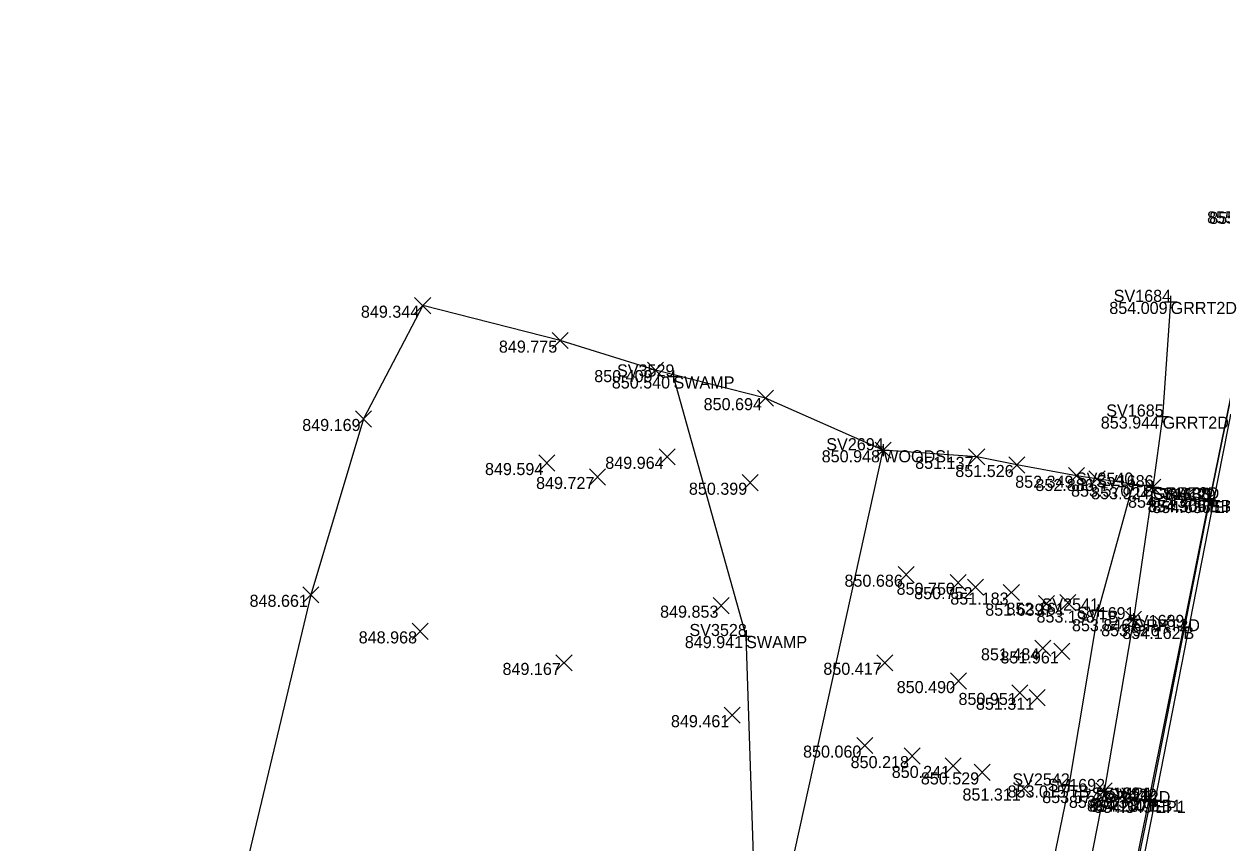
# Model space of a CAD drawing. Extents: x 2228183 to 2230895, y 679226 to 682223.
# Drawn here: x 2228241.9 to 2228341.1, y 680760.4 to 680828.2 of the extents above; entities that cross this region are included whole.
import ezdxf

# ---------------------------------------------------------------- set-up
doc = ezdxf.new("R2010")
doc.units = 0
for name, color, linetype in [('HY_X_Water_Edge', 7, 'Continuous'), ('PV_X_EOP', 7, 'Continuous'), ('PV_X_Shoulder_Aggregate', 7, 'Continuous'), ('RD_X_GR_Rt', 7, 'Continuous'), ('SC_Scratch1', 7, 'Continuous'), ('SV_P_Control_Cells_Set', 7, 'Continuous'), ('SV_X_Break_Lines', 7, 'Continuous'), ('SV_X_Random_Point', 7, 'Continuous'), ('SV_X_Shot_Marker', 7, 'Continuous'), ('SV_X_Terrain_Boundary', 7, 'Continuous'), ('SV_X_Text_Comment', 7, 'Continuous'), ('SV_X_Top_of_Bank', 7, 'Continuous'), ('VG_X_Tree_Line_Rt', 7, 'Continuous')]:
    doc.layers.add(name, color=color, linetype=linetype)

msp = doc.modelspace()

# ---------------------------------------------------------------- linework, layer by layer
at = {"layer": 'HY_X_Water_Edge'}
msp.add_lwpolyline([(2228257.254, 680599.372), (2228272.802, 680617.571), (2228282.168, 680631.469), (2228288.524, 680655.152), (2228295.689, 680691.668), (2228303.446, 680727.882), (2228301.785, 680777.477), (2228295.766, 680798.984)], dxfattribs=at)
at = {"layer": 'PV_X_EOP'}
msp.add_lwpolyline([(2228316.271, 680666.166), (2228321.17, 680690.642), (2228325.981, 680714.788), (2228330.885, 680739.479), (2228335.691, 680763.827), (2228340.555, 680788.666), (2228345.277, 680812.618), (2228350.247, 680837.119), (2228355.301, 680861.724), (2228360.108, 680885.906), (2228365.09, 680910.821), (2228370.043, 680935.115), (2228374.935, 680959.317), (2228379.826, 680983.84)], dxfattribs=at)
at = {"layer": 'PV_X_Shoulder_Aggregate'}
msp.add_lwpolyline([(2228315.628, 680666.277), (2228320.418, 680690.758), (2228325.257, 680714.912), (2228330.316, 680739.567), (2228335.324, 680763.916), (2228340.217, 680788.76), (2228345.101, 680812.661), (2228350.01, 680837.187), (2228354.942, 680861.825), (2228359.826, 680886.012), (2228364.882, 680910.859), (2228369.759, 680935.173), (2228374.64, 680959.326), (2228379.525, 680983.909)], dxfattribs=at)
at = {"layer": 'RD_X_GR_Rt'}
msp.add_lwpolyline([(2228336.966, 680805.161), (2228336.298, 680795.662), (2228335.499, 680789.809), (2228333.893, 680778.872), (2228331.445, 680764.638), (2228326.714, 680740.424), (2228321.884, 680715.76), (2228317.277, 680691.491), (2228312.595, 680666.948)], dxfattribs=at)
at = {"layer": 'SV_X_Break_Lines'}
msp.add_lwpolyline([(2228340.141, 680788.739), (2228338.031, 680778.231), (2228335.15, 680763.928), (2228332.621, 680751.514), (2228330.275, 680739.607), (2228325.198, 680714.925), (2228320.273, 680690.8), (2228315.504, 680666.348)], dxfattribs=at)
at = {"layer": 'SV_X_Random_Point'}
for p, q in [((2228274.313, 680804.181), (2228275.647, 680805.516)), ((2228274.313, 680805.516), (2228275.647, 680804.181)), ((2228285.698, 680801.287), (2228287.032, 680802.622)), ((2228285.698, 680802.622), (2228287.032, 680801.287)), ((2228293.614, 680798.844), (2228294.948, 680800.179)), ((2228293.614, 680800.179), (2228294.948, 680798.844)), ((2228302.718, 680796.519), (2228304.052, 680797.854)), ((2228302.718, 680797.854), (2228304.052, 680796.519)), ((2228269.412, 680794.795), (2228270.746, 680796.13)), ((2228269.412, 680796.13), (2228270.746, 680794.795)), ((2228294.566, 680791.66), (2228295.9, 680792.995)), ((2228294.566, 680792.995), (2228295.9, 680791.66)), ((2228312.479, 680792.202), (2228313.813, 680793.537)), ((2228312.479, 680793.537), (2228313.813, 680792.202)), ((2228320.224, 680791.658), (2228321.558, 680792.993)), ((2228320.224, 680792.993), (2228321.558, 680791.658)), ((2228284.598, 680791.145), (2228285.932, 680792.48)), ((2228284.598, 680792.48), (2228285.932, 680791.145)), ((2228323.557, 680790.983), (2228324.891, 680792.318)), ((2228323.557, 680792.318), (2228324.891, 680790.983)), ((2228288.805, 680789.989), (2228290.139, 680791.324)), ((2228288.805, 680791.324), (2228290.139, 680789.989)), ((2228301.458, 680789.513), (2228302.792, 680790.848)), ((2228301.458, 680790.848), (2228302.792, 680789.513)), ((2228328.5, 680790.092), (2228329.834, 680791.427)), ((2228328.5, 680791.427), (2228329.834, 680790.092)), ((2228330.195, 680789.824), (2228331.529, 680791.159)), ((2228330.195, 680791.159), (2228331.529, 680789.824)), ((2228334.832, 680789.142), (2228336.166, 680790.477)), ((2228334.832, 680790.477), (2228336.166, 680789.142)), ((2228337.834, 680788.437), (2228339.168, 680789.772)), ((2228337.834, 680789.772), (2228339.168, 680788.437)), ((2228314.374, 680781.895), (2228315.708, 680783.23)), ((2228314.374, 680783.23), (2228315.708, 680781.895)), ((2228318.7, 680781.227), (2228320.034, 680782.562)), ((2228318.7, 680782.562), (2228320.034, 680781.227)), ((2228320.117, 680780.865), (2228321.451, 680782.2)), ((2228320.117, 680782.2), (2228321.451, 680780.865)), ((2228265.047, 680780.229), (2228266.381, 680781.564)), ((2228265.047, 680781.564), (2228266.381, 680780.229)), ((2228323.099, 680780.413), (2228324.433, 680781.748)), ((2228323.099, 680781.748), (2228324.433, 680780.413)), ((2228326.017, 680779.493), (2228327.351, 680780.828)), ((2228326.017, 680780.828), (2228327.351, 680779.493)), ((2228327.773, 680779.57), (2228329.107, 680780.905)), ((2228327.773, 680780.905), (2228329.107, 680779.57)), ((2228299.051, 680779.329), (2228300.385, 680780.664)), ((2228299.051, 680780.664), (2228300.385, 680779.329)), ((2228333.226, 680778.205), (2228334.56, 680779.54)), ((2228333.226, 680779.54), (2228334.56, 680778.205)), ((2228335.641, 680777.794), (2228336.975, 680779.129)), ((2228335.641, 680779.129), (2228336.975, 680777.794)), ((2228274.109, 680777.2), (2228275.443, 680778.535)), ((2228274.109, 680778.535), (2228275.443, 680777.2)), ((2228325.7, 680775.796), (2228327.034, 680777.131)), ((2228325.7, 680777.131), (2228327.034, 680775.796)), ((2228327.275, 680775.54), (2228328.609, 680776.875)), ((2228327.275, 680776.875), (2228328.609, 680775.54)), ((2228286.024, 680774.586), (2228287.358, 680775.921)), ((2228286.024, 680775.921), (2228287.358, 680774.586)), ((2228312.612, 680774.598), (2228313.946, 680775.933)), ((2228312.612, 680775.933), (2228313.946, 680774.598)), ((2228318.711, 680773.081), (2228320.045, 680774.416)), ((2228318.711, 680774.416), (2228320.045, 680773.081)), ((2228323.798, 680772.1), (2228325.132, 680773.435)), ((2228323.798, 680773.435), (2228325.132, 680772.1)), ((2228325.243, 680771.703), (2228326.577, 680773.038)), ((2228325.243, 680773.038), (2228326.577, 680771.703)), ((2228299.968, 680770.257), (2228301.302, 680771.592)), ((2228299.968, 680771.592), (2228301.302, 680770.257)), ((2228310.95, 680767.735), (2228312.284, 680769.07)), ((2228310.95, 680769.07), (2228312.284, 680767.735)), ((2228314.877, 680766.867), (2228316.211, 680768.202)), ((2228314.877, 680768.202), (2228316.211, 680766.867)), ((2228318.267, 680766.054), (2228319.601, 680767.389)), ((2228318.267, 680767.389), (2228319.601, 680766.054)), ((2228320.681, 680765.515), (2228322.015, 680766.85)), ((2228320.681, 680766.85), (2228322.015, 680765.515)), ((2228324.127, 680764.18), (2228325.461, 680765.515)), ((2228324.127, 680765.515), (2228325.461, 680764.18)), ((2228330.778, 680763.971), (2228332.112, 680765.306)), ((2228330.778, 680765.306), (2228332.112, 680763.971)), ((2228332.929, 680763.576), (2228334.263, 680764.911)), ((2228332.929, 680764.911), (2228334.263, 680763.576))]:
    msp.add_line(p, q, dxfattribs=at)
at = {"layer": 'SV_X_Shot_Marker'}
for p, q in [((2228336.966, 680805.661), (2228336.966, 680804.661)), ((2228336.466, 680805.161), (2228337.466, 680805.161)), ((2228336.966, 680805.161), (2228336.966, 680805.161)), ((2228295.266, 680798.984), (2228296.266, 680798.984)), ((2228295.766, 680799.484), (2228295.766, 680798.484)), ((2228295.766, 680798.984), (2228295.766, 680798.984)), ((2228336.298, 680796.162), (2228336.298, 680795.162)), ((2228335.798, 680795.662), (2228336.798, 680795.662)), ((2228336.298, 680795.662), (2228336.298, 680795.662)), ((2228312.646, 680792.869), (2228313.646, 680792.869)), ((2228313.146, 680793.369), (2228313.146, 680792.369)), ((2228313.146, 680792.869), (2228313.146, 680792.869)), ((2228333.328, 680790.023), (2228334.328, 680790.023)), ((2228333.828, 680790.523), (2228333.828, 680789.523)), ((2228333.828, 680790.023), (2228333.828, 680790.023)), ((2228334.999, 680789.809), (2228335.999, 680789.809)), ((2228335.499, 680790.309), (2228335.499, 680789.309)), ((2228335.499, 680789.809), (2228335.499, 680789.809)), ((2228339.717, 680788.76), (2228340.717, 680788.76)), ((2228340.141, 680789.239), (2228340.141, 680788.239)), ((2228340.217, 680789.26), (2228340.217, 680788.26)), ((2228340.217, 680788.76), (2228340.217, 680788.76)), ((2228340.555, 680789.166), (2228340.555, 680788.166)), ((2228339.641, 680788.739), (2228340.641, 680788.739)), ((2228340.055, 680788.666), (2228341.055, 680788.666)), ((2228340.141, 680788.739), (2228340.141, 680788.739)), ((2228340.555, 680788.666), (2228340.555, 680788.666)), ((2228330.949, 680780.092), (2228330.949, 680779.092)), ((2228330.449, 680779.592), (2228331.449, 680779.592)), ((2228330.949, 680779.592), (2228330.949, 680779.592)), ((2228333.393, 680778.872), (2228334.393, 680778.872)), ((2228333.893, 680779.372), (2228333.893, 680778.372)), ((2228333.893, 680778.872), (2228333.893, 680778.872)), ((2228301.785, 680777.977), (2228301.785, 680776.977)), ((2228337.531, 680778.231), (2228338.531, 680778.231)), ((2228338.031, 680778.731), (2228338.031, 680777.731)), ((2228338.031, 680778.231), (2228338.031, 680778.231)), ((2228301.285, 680777.477), (2228302.285, 680777.477)), ((2228301.785, 680777.477), (2228301.785, 680777.477)), ((2228328.02, 680765.099), (2228329.02, 680765.099)), ((2228328.52, 680765.599), (2228328.52, 680764.599)), ((2228328.52, 680765.099), (2228328.52, 680765.099)), ((2228331.445, 680765.138), (2228331.445, 680764.138)), ((2228330.945, 680764.638), (2228331.945, 680764.638)), ((2228331.445, 680764.638), (2228331.445, 680764.638)), ((2228335.15, 680764.428), (2228335.15, 680763.428)), ((2228335.324, 680764.416), (2228335.324, 680763.416)), ((2228335.691, 680764.327), (2228335.691, 680763.327)), ((2228334.65, 680763.928), (2228335.65, 680763.928)), ((2228334.824, 680763.916), (2228335.824, 680763.916)), ((2228335.15, 680763.928), (2228335.15, 680763.928)), ((2228335.191, 680763.827), (2228336.191, 680763.827)), ((2228335.324, 680763.916), (2228335.324, 680763.916)), ((2228335.691, 680763.827), (2228335.691, 680763.827))]:
    msp.add_line(p, q, dxfattribs=at)
at = {"layer": 'SV_X_Terrain_Boundary'}
msp.add_lwpolyline([(2228354.942, 680861.825), (2228345.101, 680812.661), (2228340.217, 680788.76), (2228340.141, 680788.739), (2228338.501, 680789.104), (2228335.499, 680789.809), (2228330.862, 680790.491), (2228329.167, 680790.759), (2228324.224, 680791.65), (2228320.891, 680792.325), (2228313.146, 680792.869), (2228303.385, 680797.186), (2228294.281, 680799.511), (2228286.365, 680801.954), (2228274.98, 680804.848), (2228270.079, 680795.462), (2228265.714, 680780.896), (2228260.296, 680758.211), (2228253.706, 680728.939), (2228251.505, 680701.467), (2228241.932, 680670.916)], dxfattribs=at)
at = {"layer": 'SV_X_Top_of_Bank'}
msp.add_lwpolyline([(2228333.828, 680790.023), (2228330.949, 680779.592), (2228328.52, 680765.099), (2228325.98, 680752.782), (2228323.422, 680741.195), (2228322.806, 680738.094), (2228321.225, 680733.302), (2228320.821, 680729.418), (2228320.197, 680724.653), (2228318.479, 680716.492), (2228317.954, 680710.16), (2228315.543, 680700.935), (2228314.504, 680695.125), (2228313.596, 680692.083), (2228311.42, 680676.526), (2228310.436, 680670.495)], dxfattribs=at)
at = {"layer": 'VG_X_Tree_Line_Rt'}
msp.add_lwpolyline([(2228242.224, 680398.608), (2228254.757, 680454.617), (2228285.377, 680608.953), (2228295.459, 680686.843), (2228290.96, 680699.609), (2228297.38, 680721.363), (2228313.146, 680792.869)], dxfattribs=at)

# ---------------------------------------------------------------- texts
at = {"layer": 'SC_Scratch1'}
for s, p in [('855.080', (2228339.987, 680811.661)), ('855.130', (2228340.163, 680811.618)), ('849.344', (2228269.858, 680803.848)), ('854.009', (2228331.882, 680804.161)), ('849.775', (2228281.295, 680800.954)), ('850.409', (2228289.197, 680798.511)), ('850.540', (2228290.652, 680797.984)), ('850.694', (2228298.263, 680796.186)), ('849.169', (2228264.995, 680794.462)), ('853.944', (2228331.176, 680794.662)), ('850.948', (2228308.046, 680791.869)), ('850.948', (2228308.046, 680791.869)), ('849.594', (2228280.143, 680790.812)), ('849.964', (2228290.111, 680791.327)), ('851.137', (2228315.795, 680791.325)), ('851.526', (2228319.12, 680790.65)), ('852.349', (2228324.083, 680789.759)), ('849.727', (2228284.376, 680789.656)), ('850.399', (2228297.041, 680789.18)), ('852.886', (2228325.758, 680789.491)), ('853.570', (2228328.714, 680789.023)), ('853.924', (2228330.377, 680788.809)), ('853.924', (2228330.377, 680788.809)), ('854.243', (2228333.437, 680788.104)), ('854.556', (2228335.113, 680787.76)), ('854.309', (2228335.057, 680787.739)), ('854.636', (2228335.451, 680787.666)), ('850.686', (2228309.937, 680781.562)), ('850.750', (2228314.253, 680780.894)), ('848.661', (2228260.632, 680779.896)), ('850.752', (2228315.711, 680780.532)), ('851.183', (2228318.702, 680780.08)), ('849.853', (2228294.654, 680778.996)), ('851.639', (2228321.6, 680779.16)), ('852.161', (2228323.358, 680779.237)), ('853.198', (2228325.849, 680778.592)), ('853.846', (2228328.789, 680777.872)), ('853.846', (2228328.789, 680777.872)), ('848.968', (2228269.676, 680776.867)), ('853.926', (2228331.204, 680777.461)), ('854.162', (2228332.958, 680777.231)), ('849.941', (2228296.703, 680776.477)), ('851.484', (2228321.245, 680775.463)), ('851.961', (2228322.86, 680775.207)), ('849.167', (2228281.595, 680774.253)), ('850.417', (2228308.183, 680774.265)), ('850.490', (2228314.264, 680772.748)), ('850.951', (2228319.383, 680771.767)), ('851.311', (2228320.828, 680771.37)), ('849.461', (2228295.553, 680769.924)), ('850.060', (2228306.503, 680767.402)), ('850.218', (2228310.444, 680766.534)), ('850.241', (2228313.852, 680765.721)), ('850.529', (2228316.264, 680765.182)), ('853.015', (2228323.45, 680764.099)), ('851.311', (2228319.712, 680763.847)), ('853.574', (2228326.323, 680763.638)), ('853.574', (2228326.323, 680763.638)), ('853.863', (2228328.532, 680763.243)), ('854.100', (2228330.036, 680762.928)), ('854.287', (2228330.228, 680762.916)), ('854.349', (2228330.607, 680762.827))]:
    msp.add_text(s, height=1, dxfattribs=at).set_placement(p)
at = {"layer": 'SV_P_Control_Cells_Set'}
for s, p in [('SV1684', (2228332.246, 680805.161)), ('SV3529', (2228291.084, 680798.984)), ('SV1685', (2228331.629, 680795.662)), ('SV2694', (2228308.426, 680792.869)), ('SV2540', (2228329.116, 680790.023)), ('SV1686', (2228330.797, 680789.809)), ('SV1688', (2228335.442, 680788.739)), ('SV130', (2228336.303, 680788.76)), ('SV129', (2228336.671, 680788.666)), ('SV2541', (2228326.269, 680779.592)), ('SV1691', (2228329.213, 680778.872)), ('SV1689', (2228333.349, 680778.231)), ('SV3528', (2228297.086, 680777.477)), ('SV2542', (2228323.849, 680765.099)), ('SV1692', (2228326.774, 680764.638)), ('SV1694', (2228330.43, 680763.928)), ('SV121', (2228331.442, 680763.916)), ('SV122', (2228331.818, 680763.827))]:
    msp.add_text(s, height=1, dxfattribs=at).set_placement(p)
at = {"layer": 'SV_X_Text_Comment'}
for s, p in [('GRRT2D', (2228336.966, 680804.161)), ('SWAMP', (2228295.766, 680797.984)), ('GRRT2D', (2228336.298, 680794.662)), ('WOODSL', (2228313.146, 680791.869)), ('TB', (2228333.828, 680789.023)), ('GRRT2D', (2228335.499, 680788.809)), ('EB1', (2228340.217, 680787.76)), ('B', (2228340.141, 680787.739)), ('EP1', (2228340.555, 680787.666)), ('TB', (2228330.949, 680778.592)), ('GRRT2D', (2228333.893, 680777.872)), ('B', (2228338.031, 680777.231)), ('SWAMP', (2228301.785, 680776.477)), ('TB', (2228328.52, 680764.099)), ('GRRT2D', (2228331.445, 680763.638)), ('B', (2228335.15, 680762.928)), ('EB1', (2228335.324, 680762.916)), ('EP1', (2228335.691, 680762.827))]:
    msp.add_text(s, height=1, dxfattribs=at).set_placement(p)

doc.saveas('drawing.dxf')
